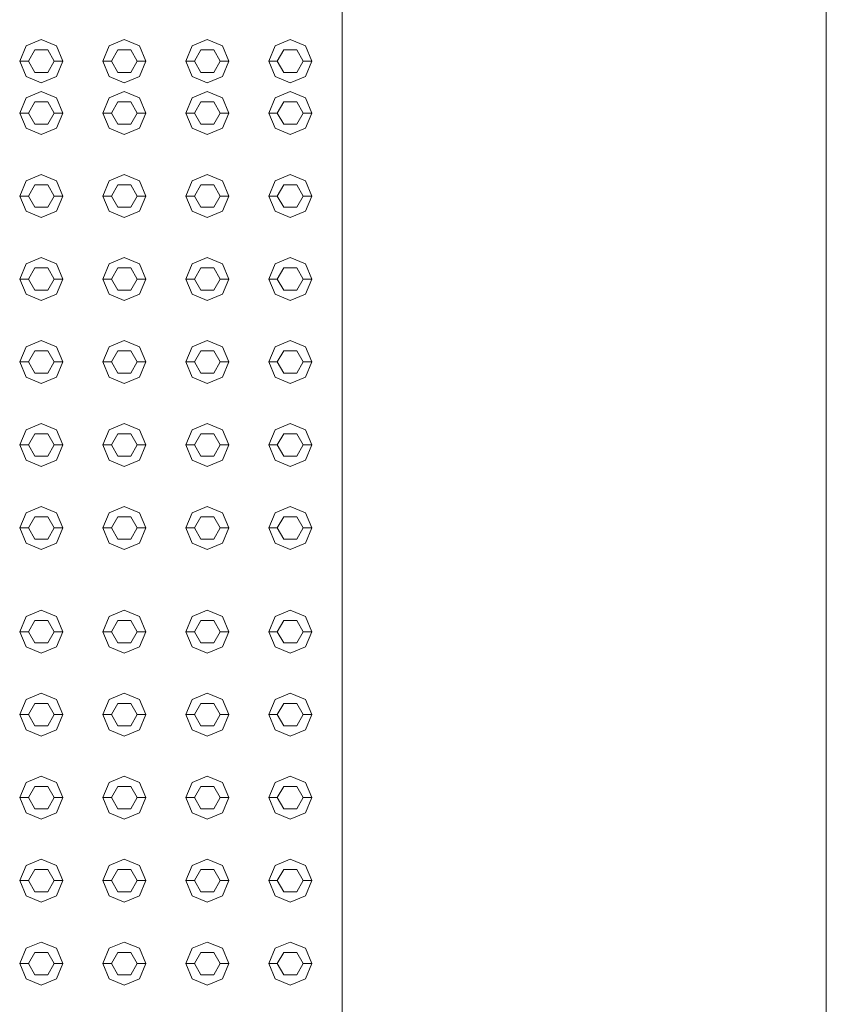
# Model space of a CAD drawing. Header units: millimetres. Extents: x -261 to 187, y -214 to 106.
# Tile 337 of 656: x -191.102 to -190.635, y -87.161 to -86.592. Entities that reach past the tile are written whole.
import ezdxf

# ---------------------------------------------------------------- set-up
doc = ezdxf.new("R2010")
doc.units = ezdxf.units.MM
doc.header["$LTSCALE"] = 0.005
doc.header["$MEASUREMENT"] = 0
doc.layers.add('IFC-Elemento construtivo genérico-Contorno', color=9, linetype='Continuous', lineweight=5)
doc.layers.add('IFC-Escada-Contorno', color=9, linetype='Continuous', lineweight=5)

msp = doc.modelspace()

# ---------------------------------------------------------------- linework, layer by layer
at = {"layer": 'IFC-Elemento construtivo genérico-Contorno', "lineweight": 5}
for p, q in [((-191.09799, -86.60677), (-191.08915, -86.6031)), ((-191.08915, -86.6031), (-191.08031, -86.60677)), ((-191.04999, -86.60677), (-191.04115, -86.6031)), ((-191.04115, -86.6031), (-191.03231, -86.60677)), ((-191.00199, -86.60677), (-190.99315, -86.6031)), ((-190.99315, -86.6031), (-190.98431, -86.60677)), ((-190.95399, -86.60677), (-190.94515, -86.6031)), ((-190.94515, -86.6031), (-190.93631, -86.60677)), ((-191.10165, -86.6156), (-191.09799, -86.60677)), ((-191.09665, -86.6156), (-191.0929, -86.60911)), ((-191.0929, -86.60911), (-191.0854, -86.60911)), ((-191.0854, -86.60911), (-191.08165, -86.6156)), ((-191.08031, -86.60677), (-191.07665, -86.6156)), ((-191.05365, -86.6156), (-191.04999, -86.60677)), ((-191.04865, -86.6156), (-191.0449, -86.60911)), ((-191.0449, -86.60911), (-191.0374, -86.60911)), ((-191.0374, -86.60911), (-191.03365, -86.6156)), ((-191.03231, -86.60677), (-191.02865, -86.6156)), ((-191.00565, -86.6156), (-191.00199, -86.60677)), ((-191.00065, -86.6156), (-190.9969, -86.60911)), ((-190.9969, -86.60911), (-190.9894, -86.60911)), ((-190.9894, -86.60911), (-190.98565, -86.6156)), ((-190.98431, -86.60677), (-190.98065, -86.6156)), ((-190.95765, -86.6156), (-190.95399, -86.60677)), ((-190.95265, -86.6156), (-190.9489, -86.60911)), ((-190.9489, -86.60911), (-190.9414, -86.60911)), ((-190.9414, -86.60911), (-190.93765, -86.6156)), ((-190.93631, -86.60677), (-190.93265, -86.6156)), ((-191.10165, -86.6156), (-191.09665, -86.6156)), ((-191.10165, -86.6156), (-191.09799, -86.62444)), ((-191.09665, -86.6156), (-191.0929, -86.6221)), ((-191.0854, -86.6221), (-191.08165, -86.6156)), ((-191.08165, -86.6156), (-191.07665, -86.6156)), ((-191.08031, -86.62444), (-191.07665, -86.6156)), ((-191.05365, -86.6156), (-191.04865, -86.6156)), ((-191.05365, -86.6156), (-191.04999, -86.62444)), ((-191.04865, -86.6156), (-191.0449, -86.6221)), ((-191.0374, -86.6221), (-191.03365, -86.6156)), ((-191.03365, -86.6156), (-191.02865, -86.6156)), ((-191.03231, -86.62444), (-191.02865, -86.6156)), ((-191.00565, -86.6156), (-191.00065, -86.6156)), ((-191.00565, -86.6156), (-191.00199, -86.62444)), ((-191.00065, -86.6156), (-190.9969, -86.6221)), ((-190.9894, -86.6221), (-190.98565, -86.6156)), ((-190.98565, -86.6156), (-190.98065, -86.6156)), ((-190.98431, -86.62444), (-190.98065, -86.6156)), ((-190.95765, -86.6156), (-190.95265, -86.6156)), ((-190.95765, -86.6156), (-190.95399, -86.62444)), ((-190.95265, -86.6156), (-190.9489, -86.6221)), ((-190.9414, -86.6221), (-190.93765, -86.6156)), ((-190.93765, -86.6156), (-190.93265, -86.6156)), ((-190.93631, -86.62444), (-190.93265, -86.6156)), ((-191.09799, -86.62444), (-191.08915, -86.6281)), ((-191.0929, -86.6221), (-191.0854, -86.6221)), ((-191.08915, -86.6281), (-191.08031, -86.62444)), ((-191.04999, -86.62444), (-191.04115, -86.6281)), ((-191.0449, -86.6221), (-191.0374, -86.6221)), ((-191.04115, -86.6281), (-191.03231, -86.62444)), ((-191.00199, -86.62444), (-190.99315, -86.6281)), ((-190.9969, -86.6221), (-190.9894, -86.6221)), ((-190.99315, -86.6281), (-190.98431, -86.62444)), ((-190.95399, -86.62444), (-190.94515, -86.6281)), ((-190.9489, -86.6221), (-190.9414, -86.6221)), ((-190.94515, -86.6281), (-190.93631, -86.62444)), ((-191.10165, -86.6456), (-191.09799, -86.63677)), ((-191.09799, -86.63677), (-191.08915, -86.6331)), ((-191.08915, -86.6331), (-191.08031, -86.63677)), ((-191.08031, -86.63677), (-191.07665, -86.6456)), ((-191.05365, -86.6456), (-191.04999, -86.63677)), ((-191.04999, -86.63677), (-191.04115, -86.6331)), ((-191.04115, -86.6331), (-191.03231, -86.63677)), ((-191.03231, -86.63677), (-191.02865, -86.6456)), ((-191.00565, -86.6456), (-191.00199, -86.63677)), ((-191.00199, -86.63677), (-190.99315, -86.6331)), ((-190.99315, -86.6331), (-190.98431, -86.63677)), ((-190.98431, -86.63677), (-190.98065, -86.6456)), ((-190.95765, -86.6456), (-190.95399, -86.63677)), ((-190.95399, -86.63677), (-190.94515, -86.6331)), ((-190.94515, -86.6331), (-190.93631, -86.63677)), ((-190.93631, -86.63677), (-190.93265, -86.6456)), ((-191.09665, -86.6456), (-191.0929, -86.63911)), ((-191.0929, -86.63911), (-191.0854, -86.63911)), ((-191.0854, -86.63911), (-191.08165, -86.6456)), ((-191.04865, -86.6456), (-191.0449, -86.63911)), ((-191.0449, -86.63911), (-191.0374, -86.63911)), ((-191.0374, -86.63911), (-191.03365, -86.6456)), ((-191.00065, -86.6456), (-190.9969, -86.63911)), ((-190.9969, -86.63911), (-190.9894, -86.63911)), ((-190.9894, -86.63911), (-190.98565, -86.6456)), ((-190.95265, -86.6456), (-190.9489, -86.63911)), ((-190.9489, -86.63911), (-190.9414, -86.63911)), ((-190.9414, -86.63911), (-190.93765, -86.6456)), ((-191.10165, -86.6456), (-191.09665, -86.6456)), ((-191.10165, -86.6456), (-191.09799, -86.65444)), ((-191.09665, -86.6456), (-191.0929, -86.6521)), ((-191.0854, -86.6521), (-191.08165, -86.6456)), ((-191.08165, -86.6456), (-191.07665, -86.6456)), ((-191.08031, -86.65444), (-191.07665, -86.6456)), ((-191.05365, -86.6456), (-191.04865, -86.6456)), ((-191.05365, -86.6456), (-191.04999, -86.65444)), ((-191.04865, -86.6456), (-191.0449, -86.6521)), ((-191.0374, -86.6521), (-191.03365, -86.6456)), ((-191.03365, -86.6456), (-191.02865, -86.6456)), ((-191.03231, -86.65444), (-191.02865, -86.6456)), ((-191.00565, -86.6456), (-191.00065, -86.6456)), ((-191.00565, -86.6456), (-191.00199, -86.65444)), ((-191.00065, -86.6456), (-190.9969, -86.6521)), ((-190.9894, -86.6521), (-190.98565, -86.6456)), ((-190.98565, -86.6456), (-190.98065, -86.6456)), ((-190.98431, -86.65444), (-190.98065, -86.6456)), ((-190.95765, -86.6456), (-190.95265, -86.6456)), ((-190.95765, -86.6456), (-190.95399, -86.65444)), ((-190.95265, -86.6456), (-190.9489, -86.6521)), ((-190.9414, -86.6521), (-190.93765, -86.6456)), ((-190.93765, -86.6456), (-190.93265, -86.6456)), ((-190.93631, -86.65444), (-190.93265, -86.6456)), ((-191.09799, -86.65444), (-191.08915, -86.6581)), ((-191.0929, -86.6521), (-191.0854, -86.6521)), ((-191.08915, -86.6581), (-191.08031, -86.65444)), ((-191.04999, -86.65444), (-191.04115, -86.6581)), ((-191.0449, -86.6521), (-191.0374, -86.6521)), ((-191.04115, -86.6581), (-191.03231, -86.65444)), ((-191.00199, -86.65444), (-190.99315, -86.6581)), ((-190.9969, -86.6521), (-190.9894, -86.6521)), ((-190.99315, -86.6581), (-190.98431, -86.65444)), ((-190.95399, -86.65444), (-190.94515, -86.6581)), ((-190.9489, -86.6521), (-190.9414, -86.6521)), ((-190.94515, -86.6581), (-190.93631, -86.65444)), ((-191.09799, -86.68476), (-191.08915, -86.6811)), ((-191.08915, -86.6811), (-191.08031, -86.68476)), ((-191.04999, -86.68476), (-191.04115, -86.6811)), ((-191.04115, -86.6811), (-191.03231, -86.68476)), ((-191.00199, -86.68476), (-190.99315, -86.6811)), ((-190.99315, -86.6811), (-190.98431, -86.68476)), ((-190.95399, -86.68476), (-190.94515, -86.6811)), ((-190.94515, -86.6811), (-190.93631, -86.68476)), ((-191.10165, -86.6936), (-191.09799, -86.68476)), ((-191.09665, -86.6936), (-191.0929, -86.68711)), ((-191.0929, -86.68711), (-191.0854, -86.68711)), ((-191.0854, -86.68711), (-191.08165, -86.6936)), ((-191.08031, -86.68476), (-191.07665, -86.6936)), ((-191.05365, -86.6936), (-191.04999, -86.68476)), ((-191.04865, -86.6936), (-191.0449, -86.68711)), ((-191.0449, -86.68711), (-191.0374, -86.68711)), ((-191.0374, -86.68711), (-191.03365, -86.6936)), ((-191.03231, -86.68476), (-191.02865, -86.6936)), ((-191.00565, -86.6936), (-191.00199, -86.68476)), ((-191.00065, -86.6936), (-190.9969, -86.68711)), ((-190.9969, -86.68711), (-190.9894, -86.68711)), ((-190.9894, -86.68711), (-190.98565, -86.6936)), ((-190.98431, -86.68476), (-190.98065, -86.6936)), ((-190.95765, -86.6936), (-190.95399, -86.68476)), ((-190.95265, -86.6936), (-190.9489, -86.68711)), ((-190.9489, -86.68711), (-190.9414, -86.68711)), ((-190.9414, -86.68711), (-190.93765, -86.6936)), ((-190.93631, -86.68476), (-190.93265, -86.6936)), ((-191.10165, -86.6936), (-191.09665, -86.6936)), ((-191.10165, -86.6936), (-191.09799, -86.70245)), ((-191.09665, -86.6936), (-191.0929, -86.7001)), ((-191.0854, -86.7001), (-191.08165, -86.6936)), ((-191.08165, -86.6936), (-191.07665, -86.6936)), ((-191.08031, -86.70245), (-191.07665, -86.6936)), ((-191.05365, -86.6936), (-191.04865, -86.6936)), ((-191.05365, -86.6936), (-191.04999, -86.70245)), ((-191.04865, -86.6936), (-191.0449, -86.7001)), ((-191.0374, -86.7001), (-191.03365, -86.6936)), ((-191.03365, -86.6936), (-191.02865, -86.6936)), ((-191.03231, -86.70245), (-191.02865, -86.6936)), ((-191.00565, -86.6936), (-191.00065, -86.6936)), ((-191.00565, -86.6936), (-191.00199, -86.70245)), ((-191.00065, -86.6936), (-190.9969, -86.7001)), ((-190.9894, -86.7001), (-190.98565, -86.6936)), ((-190.98565, -86.6936), (-190.98065, -86.6936)), ((-190.98431, -86.70245), (-190.98065, -86.6936)), ((-190.95765, -86.6936), (-190.95265, -86.6936)), ((-190.95765, -86.6936), (-190.95399, -86.70245)), ((-190.95265, -86.6936), (-190.9489, -86.7001)), ((-190.9414, -86.7001), (-190.93765, -86.6936)), ((-190.93765, -86.6936), (-190.93265, -86.6936)), ((-190.93631, -86.70245), (-190.93265, -86.6936)), ((-191.0929, -86.7001), (-191.0854, -86.7001)), ((-191.0449, -86.7001), (-191.0374, -86.7001)), ((-190.9969, -86.7001), (-190.9894, -86.7001)), ((-190.9489, -86.7001), (-190.9414, -86.7001)), ((-191.09799, -86.70245), (-191.08915, -86.7061)), ((-191.08915, -86.7061), (-191.08031, -86.70245)), ((-191.04999, -86.70245), (-191.04115, -86.7061)), ((-191.04115, -86.7061), (-191.03231, -86.70245)), ((-191.00199, -86.70245), (-190.99315, -86.7061)), ((-190.99315, -86.7061), (-190.98431, -86.70245)), ((-190.95399, -86.70245), (-190.94515, -86.7061)), ((-190.94515, -86.7061), (-190.93631, -86.70245)), ((-191.10165, -86.74161), (-191.09799, -86.73277)), ((-191.09799, -86.73277), (-191.08915, -86.72911)), ((-191.08915, -86.72911), (-191.08031, -86.73277)), ((-191.08031, -86.73277), (-191.07665, -86.74161)), ((-191.05365, -86.74161), (-191.04999, -86.73277)), ((-191.04999, -86.73277), (-191.04115, -86.72911)), ((-191.04115, -86.72911), (-191.03231, -86.73277)), ((-191.03231, -86.73277), (-191.02865, -86.74161)), ((-191.00565, -86.74161), (-191.00199, -86.73277)), ((-191.00199, -86.73277), (-190.99315, -86.72911)), ((-190.99315, -86.72911), (-190.98431, -86.73277)), ((-190.98431, -86.73277), (-190.98065, -86.74161)), ((-190.95765, -86.74161), (-190.95399, -86.73277)), ((-190.95399, -86.73277), (-190.94515, -86.72911)), ((-190.94515, -86.72911), (-190.93631, -86.73277)), ((-190.93631, -86.73277), (-190.93265, -86.74161)), ((-191.09665, -86.74161), (-191.0929, -86.73511)), ((-191.0929, -86.73511), (-191.0854, -86.73511)), ((-191.0854, -86.73511), (-191.08165, -86.74161)), ((-191.04865, -86.74161), (-191.0449, -86.73511)), ((-191.0449, -86.73511), (-191.0374, -86.73511)), ((-191.0374, -86.73511), (-191.03365, -86.74161)), ((-191.00065, -86.74161), (-190.9969, -86.73511)), ((-190.9969, -86.73511), (-190.9894, -86.73511)), ((-190.9894, -86.73511), (-190.98565, -86.74161)), ((-190.95265, -86.74161), (-190.9489, -86.73511)), ((-190.9489, -86.73511), (-190.9414, -86.73511)), ((-190.9414, -86.73511), (-190.93765, -86.74161)), ((-191.10165, -86.74161), (-191.09665, -86.74161)), ((-191.10165, -86.74161), (-191.09799, -86.75044)), ((-191.09665, -86.74161), (-191.0929, -86.7481)), ((-191.0854, -86.7481), (-191.08165, -86.74161)), ((-191.08165, -86.74161), (-191.07665, -86.74161)), ((-191.08031, -86.75044), (-191.07665, -86.74161)), ((-191.05365, -86.74161), (-191.04865, -86.74161)), ((-191.05365, -86.74161), (-191.04999, -86.75044)), ((-191.04865, -86.74161), (-191.0449, -86.7481)), ((-191.0374, -86.7481), (-191.03365, -86.74161)), ((-191.03365, -86.74161), (-191.02865, -86.74161)), ((-191.03231, -86.75044), (-191.02865, -86.74161)), ((-191.00565, -86.74161), (-191.00065, -86.74161)), ((-191.00565, -86.74161), (-191.00199, -86.75044)), ((-191.00065, -86.74161), (-190.9969, -86.7481)), ((-190.9894, -86.7481), (-190.98565, -86.74161)), ((-190.98565, -86.74161), (-190.98065, -86.74161)), ((-190.98431, -86.75044), (-190.98065, -86.74161)), ((-190.95765, -86.74161), (-190.95265, -86.74161)), ((-190.95765, -86.74161), (-190.95399, -86.75044)), ((-190.95265, -86.74161), (-190.9489, -86.7481)), ((-190.9414, -86.7481), (-190.93765, -86.74161)), ((-190.93765, -86.74161), (-190.93265, -86.74161)), ((-190.93631, -86.75044), (-190.93265, -86.74161)), ((-191.09799, -86.75044), (-191.08915, -86.75411)), ((-191.0929, -86.7481), (-191.0854, -86.7481)), ((-191.08915, -86.75411), (-191.08031, -86.75044)), ((-191.04999, -86.75044), (-191.04115, -86.75411)), ((-191.0449, -86.7481), (-191.0374, -86.7481)), ((-191.04115, -86.75411), (-191.03231, -86.75044)), ((-191.00199, -86.75044), (-190.99315, -86.75411)), ((-190.9969, -86.7481), (-190.9894, -86.7481)), ((-190.99315, -86.75411), (-190.98431, -86.75044)), ((-190.95399, -86.75044), (-190.94515, -86.75411)), ((-190.9489, -86.7481), (-190.9414, -86.7481)), ((-190.94515, -86.75411), (-190.93631, -86.75044)), ((-191.09799, -86.78077), (-191.08915, -86.7771)), ((-191.08915, -86.7771), (-191.08031, -86.78077)), ((-191.04999, -86.78077), (-191.04115, -86.7771)), ((-191.04115, -86.7771), (-191.03231, -86.78077)), ((-191.00199, -86.78077), (-190.99315, -86.7771)), ((-190.99315, -86.7771), (-190.98431, -86.78077)), ((-190.95399, -86.78077), (-190.94515, -86.7771)), ((-190.94515, -86.7771), (-190.93631, -86.78077)), ((-191.10165, -86.7896), (-191.09799, -86.78077)), ((-191.09665, -86.7896), (-191.0929, -86.78311)), ((-191.0929, -86.78311), (-191.0854, -86.78311)), ((-191.0854, -86.78311), (-191.08165, -86.7896)), ((-191.08031, -86.78077), (-191.07665, -86.7896)), ((-191.05365, -86.7896), (-191.04999, -86.78077)), ((-191.04865, -86.7896), (-191.0449, -86.78311)), ((-191.0449, -86.78311), (-191.0374, -86.78311)), ((-191.0374, -86.78311), (-191.03365, -86.7896)), ((-191.03231, -86.78077), (-191.02865, -86.7896)), ((-191.00565, -86.7896), (-191.00199, -86.78077)), ((-191.00065, -86.7896), (-190.9969, -86.78311)), ((-190.9969, -86.78311), (-190.9894, -86.78311)), ((-190.9894, -86.78311), (-190.98565, -86.7896)), ((-190.98431, -86.78077), (-190.98065, -86.7896)), ((-190.95765, -86.7896), (-190.95399, -86.78077)), ((-190.95265, -86.7896), (-190.9489, -86.78311)), ((-190.9489, -86.78311), (-190.9414, -86.78311)), ((-190.9414, -86.78311), (-190.93765, -86.7896)), ((-190.93631, -86.78077), (-190.93265, -86.7896)), ((-191.10165, -86.7896), (-191.09665, -86.7896)), ((-191.10165, -86.7896), (-191.09799, -86.79844)), ((-191.09665, -86.7896), (-191.0929, -86.7961)), ((-191.0854, -86.7961), (-191.08165, -86.7896)), ((-191.08165, -86.7896), (-191.07665, -86.7896)), ((-191.08031, -86.79844), (-191.07665, -86.7896)), ((-191.05365, -86.7896), (-191.04865, -86.7896)), ((-191.05365, -86.7896), (-191.04999, -86.79844)), ((-191.04865, -86.7896), (-191.0449, -86.7961)), ((-191.0374, -86.7961), (-191.03365, -86.7896)), ((-191.03365, -86.7896), (-191.02865, -86.7896)), ((-191.03231, -86.79844), (-191.02865, -86.7896)), ((-191.00565, -86.7896), (-191.00065, -86.7896)), ((-191.00565, -86.7896), (-191.00199, -86.79844)), ((-191.00065, -86.7896), (-190.9969, -86.7961)), ((-190.9894, -86.7961), (-190.98565, -86.7896)), ((-190.98565, -86.7896), (-190.98065, -86.7896)), ((-190.98431, -86.79844), (-190.98065, -86.7896)), ((-190.95765, -86.7896), (-190.95265, -86.7896)), ((-190.95765, -86.7896), (-190.95399, -86.79844)), ((-190.95265, -86.7896), (-190.9489, -86.7961)), ((-190.9414, -86.7961), (-190.93765, -86.7896)), ((-190.93765, -86.7896), (-190.93265, -86.7896)), ((-190.93631, -86.79844), (-190.93265, -86.7896)), ((-191.0929, -86.7961), (-191.0854, -86.7961)), ((-191.0449, -86.7961), (-191.0374, -86.7961)), ((-190.9969, -86.7961), (-190.9894, -86.7961)), ((-190.9489, -86.7961), (-190.9414, -86.7961)), ((-191.09799, -86.79844), (-191.08915, -86.8021)), ((-191.08915, -86.8021), (-191.08031, -86.79844)), ((-191.04999, -86.79844), (-191.04115, -86.8021)), ((-191.04115, -86.8021), (-191.03231, -86.79844)), ((-191.00199, -86.79844), (-190.99315, -86.8021)), ((-190.99315, -86.8021), (-190.98431, -86.79844)), ((-190.95399, -86.79844), (-190.94515, -86.8021)), ((-190.94515, -86.8021), (-190.93631, -86.79844)), ((-191.09799, -86.82876), (-191.08915, -86.82511)), ((-191.08915, -86.82511), (-191.08031, -86.82876)), ((-191.04999, -86.82876), (-191.04115, -86.82511)), ((-191.04115, -86.82511), (-191.03231, -86.82876)), ((-191.00199, -86.82876), (-190.99315, -86.82511)), ((-190.99315, -86.82511), (-190.98431, -86.82876)), ((-190.95399, -86.82876), (-190.94515, -86.82511)), ((-190.94515, -86.82511), (-190.93631, -86.82876)), ((-191.10165, -86.83761), (-191.09799, -86.82876)), ((-191.09665, -86.83761), (-191.0929, -86.83111)), ((-191.0929, -86.83111), (-191.0854, -86.83111)), ((-191.0854, -86.83111), (-191.08165, -86.83761)), ((-191.08031, -86.82876), (-191.07665, -86.83761)), ((-191.05365, -86.83761), (-191.04999, -86.82876)), ((-191.04865, -86.83761), (-191.0449, -86.83111)), ((-191.0449, -86.83111), (-191.0374, -86.83111)), ((-191.0374, -86.83111), (-191.03365, -86.83761)), ((-191.03231, -86.82876), (-191.02865, -86.83761)), ((-191.00565, -86.83761), (-191.00199, -86.82876)), ((-191.00065, -86.83761), (-190.9969, -86.83111)), ((-190.9969, -86.83111), (-190.9894, -86.83111)), ((-190.9894, -86.83111), (-190.98565, -86.83761)), ((-190.98431, -86.82876), (-190.98065, -86.83761)), ((-190.95765, -86.83761), (-190.95399, -86.82876)), ((-190.95265, -86.83761), (-190.9489, -86.83111)), ((-190.9489, -86.83111), (-190.9414, -86.83111)), ((-190.9414, -86.83111), (-190.93765, -86.83761)), ((-190.93631, -86.82876), (-190.93265, -86.83761)), ((-191.10165, -86.83761), (-191.09665, -86.83761)), ((-191.10165, -86.83761), (-191.09799, -86.84644)), ((-191.09665, -86.83761), (-191.0929, -86.8441)), ((-191.0854, -86.8441), (-191.08165, -86.83761)), ((-191.08165, -86.83761), (-191.07665, -86.83761)), ((-191.08031, -86.84644), (-191.07665, -86.83761)), ((-191.05365, -86.83761), (-191.04865, -86.83761)), ((-191.05365, -86.83761), (-191.04999, -86.84644)), ((-191.04865, -86.83761), (-191.0449, -86.8441)), ((-191.0374, -86.8441), (-191.03365, -86.83761)), ((-191.03365, -86.83761), (-191.02865, -86.83761)), ((-191.03231, -86.84644), (-191.02865, -86.83761)), ((-191.00565, -86.83761), (-191.00065, -86.83761)), ((-191.00565, -86.83761), (-191.00199, -86.84644)), ((-191.00065, -86.83761), (-190.9969, -86.8441)), ((-190.9894, -86.8441), (-190.98565, -86.83761)), ((-190.98565, -86.83761), (-190.98065, -86.83761)), ((-190.98431, -86.84644), (-190.98065, -86.83761)), ((-190.95765, -86.83761), (-190.95265, -86.83761)), ((-190.95765, -86.83761), (-190.95399, -86.84644)), ((-190.95265, -86.83761), (-190.9489, -86.8441)), ((-190.9414, -86.8441), (-190.93765, -86.83761)), ((-190.93765, -86.83761), (-190.93265, -86.83761)), ((-190.93631, -86.84644), (-190.93265, -86.83761)), ((-191.09799, -86.84644), (-191.08915, -86.85011)), ((-191.0929, -86.8441), (-191.0854, -86.8441)), ((-191.08915, -86.85011), (-191.08031, -86.84644)), ((-191.04999, -86.84644), (-191.04115, -86.85011)), ((-191.0449, -86.8441), (-191.0374, -86.8441)), ((-191.04115, -86.85011), (-191.03231, -86.84644)), ((-191.00199, -86.84644), (-190.99315, -86.85011)), ((-190.9969, -86.8441), (-190.9894, -86.8441)), ((-190.99315, -86.85011), (-190.98431, -86.84644)), ((-190.95399, -86.84644), (-190.94515, -86.85011)), ((-190.9489, -86.8441), (-190.9414, -86.8441)), ((-190.94515, -86.85011), (-190.93631, -86.84644)), ((-191.10165, -86.8856), (-191.09799, -86.87677)), ((-191.09799, -86.87677), (-191.08915, -86.8731)), ((-191.08915, -86.8731), (-191.08031, -86.87677)), ((-191.08031, -86.87677), (-191.07665, -86.8856)), ((-191.05365, -86.8856), (-191.04999, -86.87677)), ((-191.04999, -86.87677), (-191.04115, -86.8731)), ((-191.04115, -86.8731), (-191.03231, -86.87677)), ((-191.03231, -86.87677), (-191.02865, -86.8856)), ((-191.00565, -86.8856), (-191.00199, -86.87677)), ((-191.00199, -86.87677), (-190.99315, -86.8731)), ((-190.99315, -86.8731), (-190.98431, -86.87677)), ((-190.98431, -86.87677), (-190.98065, -86.8856)), ((-190.95765, -86.8856), (-190.95399, -86.87677)), ((-190.95399, -86.87677), (-190.94515, -86.8731)), ((-190.94515, -86.8731), (-190.93631, -86.87677)), ((-190.93631, -86.87677), (-190.93265, -86.8856)), ((-191.09665, -86.8856), (-191.0929, -86.87911)), ((-191.0929, -86.87911), (-191.0854, -86.87911)), ((-191.0854, -86.87911), (-191.08165, -86.8856)), ((-191.04865, -86.8856), (-191.0449, -86.87911)), ((-191.0449, -86.87911), (-191.0374, -86.87911)), ((-191.0374, -86.87911), (-191.03365, -86.8856)), ((-191.00065, -86.8856), (-190.9969, -86.87911)), ((-190.9969, -86.87911), (-190.9894, -86.87911)), ((-190.9894, -86.87911), (-190.98565, -86.8856)), ((-190.95265, -86.8856), (-190.9489, -86.87911)), ((-190.9489, -86.87911), (-190.9414, -86.87911)), ((-190.9414, -86.87911), (-190.93765, -86.8856)), ((-191.10165, -86.8856), (-191.09665, -86.8856)), ((-191.10165, -86.8856), (-191.09799, -86.89444)), ((-191.09665, -86.8856), (-191.0929, -86.8921)), ((-191.0854, -86.8921), (-191.08165, -86.8856)), ((-191.08165, -86.8856), (-191.07665, -86.8856)), ((-191.08031, -86.89444), (-191.07665, -86.8856)), ((-191.05365, -86.8856), (-191.04865, -86.8856)), ((-191.05365, -86.8856), (-191.04999, -86.89444)), ((-191.04865, -86.8856), (-191.0449, -86.8921)), ((-191.0374, -86.8921), (-191.03365, -86.8856)), ((-191.03365, -86.8856), (-191.02865, -86.8856)), ((-191.03231, -86.89444), (-191.02865, -86.8856)), ((-191.00565, -86.8856), (-191.00065, -86.8856)), ((-191.00565, -86.8856), (-191.00199, -86.89444)), ((-191.00065, -86.8856), (-190.9969, -86.8921)), ((-190.9894, -86.8921), (-190.98565, -86.8856)), ((-190.98565, -86.8856), (-190.98065, -86.8856)), ((-190.98431, -86.89444), (-190.98065, -86.8856)), ((-190.95765, -86.8856), (-190.95265, -86.8856)), ((-190.95765, -86.8856), (-190.95399, -86.89444)), ((-190.95265, -86.8856), (-190.9489, -86.8921)), ((-190.9414, -86.8921), (-190.93765, -86.8856)), ((-190.93765, -86.8856), (-190.93265, -86.8856)), ((-190.93631, -86.89444), (-190.93265, -86.8856)), ((-191.0929, -86.8921), (-191.0854, -86.8921)), ((-191.0449, -86.8921), (-191.0374, -86.8921)), ((-190.9969, -86.8921), (-190.9894, -86.8921)), ((-190.9489, -86.8921), (-190.9414, -86.8921)), ((-191.09799, -86.89444), (-191.08915, -86.8981)), ((-191.08915, -86.8981), (-191.08031, -86.89444)), ((-191.04999, -86.89444), (-191.04115, -86.8981)), ((-191.04115, -86.8981), (-191.03231, -86.89444)), ((-191.00199, -86.89444), (-190.99315, -86.8981)), ((-190.99315, -86.8981), (-190.98431, -86.89444)), ((-190.95399, -86.89444), (-190.94515, -86.8981)), ((-190.94515, -86.8981), (-190.93631, -86.89444)), ((-191.09799, -86.93677), (-191.08915, -86.9331)), ((-191.08915, -86.9331), (-191.08031, -86.93677)), ((-191.04999, -86.93677), (-191.04115, -86.9331)), ((-191.04115, -86.9331), (-191.03231, -86.93677)), ((-191.00199, -86.93677), (-190.99315, -86.9331)), ((-190.99315, -86.9331), (-190.98431, -86.93677)), ((-190.95399, -86.93677), (-190.94515, -86.9331)), ((-190.94515, -86.9331), (-190.93631, -86.93677)), ((-191.10165, -86.9456), (-191.09799, -86.93677)), ((-191.09665, -86.9456), (-191.0929, -86.93911)), ((-191.0929, -86.93911), (-191.0854, -86.93911)), ((-191.0854, -86.93911), (-191.08165, -86.9456)), ((-191.08031, -86.93677), (-191.07665, -86.9456)), ((-191.05365, -86.9456), (-191.04999, -86.93677)), ((-191.04865, -86.9456), (-191.0449, -86.93911)), ((-191.0449, -86.93911), (-191.0374, -86.93911)), ((-191.0374, -86.93911), (-191.03365, -86.9456)), ((-191.03231, -86.93677), (-191.02865, -86.9456)), ((-191.00565, -86.9456), (-191.00199, -86.93677)), ((-191.00065, -86.9456), (-190.9969, -86.93911)), ((-190.9969, -86.93911), (-190.9894, -86.93911)), ((-190.9894, -86.93911), (-190.98565, -86.9456)), ((-190.98431, -86.93677), (-190.98065, -86.9456)), ((-190.95765, -86.9456), (-190.95399, -86.93677)), ((-190.95265, -86.9456), (-190.9489, -86.93911)), ((-190.9489, -86.93911), (-190.9414, -86.93911)), ((-190.9414, -86.93911), (-190.93765, -86.9456)), ((-190.93631, -86.93677), (-190.93265, -86.9456)), ((-191.10165, -86.9456), (-191.09665, -86.9456)), ((-191.10165, -86.9456), (-191.09799, -86.95444)), ((-191.09665, -86.9456), (-191.0929, -86.9521)), ((-191.0854, -86.9521), (-191.08165, -86.9456)), ((-191.08165, -86.9456), (-191.07665, -86.9456)), ((-191.08031, -86.95444), (-191.07665, -86.9456)), ((-191.05365, -86.9456), (-191.04865, -86.9456)), ((-191.05365, -86.9456), (-191.04999, -86.95444)), ((-191.04865, -86.9456), (-191.0449, -86.9521)), ((-191.0374, -86.9521), (-191.03365, -86.9456)), ((-191.03365, -86.9456), (-191.02865, -86.9456)), ((-191.03231, -86.95444), (-191.02865, -86.9456)), ((-191.00565, -86.9456), (-191.00065, -86.9456)), ((-191.00565, -86.9456), (-191.00199, -86.95444)), ((-191.00065, -86.9456), (-190.9969, -86.9521)), ((-190.9894, -86.9521), (-190.98565, -86.9456)), ((-190.98565, -86.9456), (-190.98065, -86.9456)), ((-190.98431, -86.95444), (-190.98065, -86.9456)), ((-190.95765, -86.9456), (-190.95265, -86.9456)), ((-190.95765, -86.9456), (-190.95399, -86.95444)), ((-190.95265, -86.9456), (-190.9489, -86.9521)), ((-190.9414, -86.9521), (-190.93765, -86.9456)), ((-190.93765, -86.9456), (-190.93265, -86.9456)), ((-190.93631, -86.95444), (-190.93265, -86.9456)), ((-191.09799, -86.95444), (-191.08915, -86.9581)), ((-191.0929, -86.9521), (-191.0854, -86.9521)), ((-191.08915, -86.9581), (-191.08031, -86.95444)), ((-191.04999, -86.95444), (-191.04115, -86.9581)), ((-191.0449, -86.9521), (-191.0374, -86.9521)), ((-191.04115, -86.9581), (-191.03231, -86.95444)), ((-191.00199, -86.95444), (-190.99315, -86.9581)), ((-190.9969, -86.9521), (-190.9894, -86.9521)), ((-190.99315, -86.9581), (-190.98431, -86.95444)), ((-190.95399, -86.95444), (-190.94515, -86.9581)), ((-190.9489, -86.9521), (-190.9414, -86.9521)), ((-190.94515, -86.9581), (-190.93631, -86.95444)), ((-191.10165, -86.9936), (-191.09799, -86.98476)), ((-191.09799, -86.98476), (-191.08915, -86.9811)), ((-191.08915, -86.9811), (-191.08031, -86.98476)), ((-191.08031, -86.98476), (-191.07665, -86.9936)), ((-191.05365, -86.9936), (-191.04999, -86.98476)), ((-191.04999, -86.98476), (-191.04115, -86.9811)), ((-191.04115, -86.9811), (-191.03231, -86.98476)), ((-191.03231, -86.98476), (-191.02865, -86.9936)), ((-191.00565, -86.9936), (-191.00199, -86.98476)), ((-191.00199, -86.98476), (-190.99315, -86.9811)), ((-190.99315, -86.9811), (-190.98431, -86.98476)), ((-190.98431, -86.98476), (-190.98065, -86.9936)), ((-190.95765, -86.9936), (-190.95399, -86.98476)), ((-190.95399, -86.98476), (-190.94515, -86.9811)), ((-190.94515, -86.9811), (-190.93631, -86.98476)), ((-190.93631, -86.98476), (-190.93265, -86.9936)), ((-191.09665, -86.9936), (-191.0929, -86.98711)), ((-191.0929, -86.98711), (-191.0854, -86.98711)), ((-191.0854, -86.98711), (-191.08165, -86.9936)), ((-191.04865, -86.9936), (-191.0449, -86.98711)), ((-191.0449, -86.98711), (-191.0374, -86.98711)), ((-191.0374, -86.98711), (-191.03365, -86.9936)), ((-191.00065, -86.9936), (-190.9969, -86.98711)), ((-190.9969, -86.98711), (-190.9894, -86.98711)), ((-190.9894, -86.98711), (-190.98565, -86.9936)), ((-190.95265, -86.9936), (-190.9489, -86.98711)), ((-190.9489, -86.98711), (-190.9414, -86.98711)), ((-190.9414, -86.98711), (-190.93765, -86.9936)), ((-191.10165, -86.9936), (-191.09665, -86.9936)), ((-191.10165, -86.9936), (-191.09799, -87.00245)), ((-191.09665, -86.9936), (-191.0929, -87.0001)), ((-191.0854, -87.0001), (-191.08165, -86.9936)), ((-191.08165, -86.9936), (-191.07665, -86.9936)), ((-191.08031, -87.00245), (-191.07665, -86.9936)), ((-191.05365, -86.9936), (-191.04865, -86.9936)), ((-191.05365, -86.9936), (-191.04999, -87.00245)), ((-191.04865, -86.9936), (-191.0449, -87.0001)), ((-191.0374, -87.0001), (-191.03365, -86.9936)), ((-191.03365, -86.9936), (-191.02865, -86.9936)), ((-191.03231, -87.00245), (-191.02865, -86.9936)), ((-191.00565, -86.9936), (-191.00065, -86.9936)), ((-191.00565, -86.9936), (-191.00199, -87.00245)), ((-191.00065, -86.9936), (-190.9969, -87.0001)), ((-190.9894, -87.0001), (-190.98565, -86.9936)), ((-190.98565, -86.9936), (-190.98065, -86.9936)), ((-190.98431, -87.00245), (-190.98065, -86.9936)), ((-190.95765, -86.9936), (-190.95265, -86.9936)), ((-190.95765, -86.9936), (-190.95399, -87.00245)), ((-190.95265, -86.9936), (-190.9489, -87.0001)), ((-190.9414, -87.0001), (-190.93765, -86.9936)), ((-190.93765, -86.9936), (-190.93265, -86.9936)), ((-190.93631, -87.00245), (-190.93265, -86.9936)), ((-191.0929, -87.0001), (-191.0854, -87.0001)), ((-191.0449, -87.0001), (-191.0374, -87.0001)), ((-190.9969, -87.0001), (-190.9894, -87.0001)), ((-190.9489, -87.0001), (-190.9414, -87.0001)), ((-191.09799, -87.00245), (-191.08915, -87.0061)), ((-191.08915, -87.0061), (-191.08031, -87.00245)), ((-191.04999, -87.00245), (-191.04115, -87.0061)), ((-191.04115, -87.0061), (-191.03231, -87.00245)), ((-191.00199, -87.00245), (-190.99315, -87.0061)), ((-190.99315, -87.0061), (-190.98431, -87.00245)), ((-190.95399, -87.00245), (-190.94515, -87.0061)), ((-190.94515, -87.0061), (-190.93631, -87.00245)), ((-191.09799, -87.03277), (-191.08915, -87.02911)), ((-191.08915, -87.02911), (-191.08031, -87.03277)), ((-191.04999, -87.03277), (-191.04115, -87.02911)), ((-191.04115, -87.02911), (-191.03231, -87.03277)), ((-191.00199, -87.03277), (-190.99315, -87.02911)), ((-190.99315, -87.02911), (-190.98431, -87.03277)), ((-190.95399, -87.03277), (-190.94515, -87.02911)), ((-190.94515, -87.02911), (-190.93631, -87.03277)), ((-191.10165, -87.04161), (-191.09799, -87.03277)), ((-191.09665, -87.04161), (-191.0929, -87.03511)), ((-191.0929, -87.03511), (-191.0854, -87.03511)), ((-191.0854, -87.03511), (-191.08165, -87.04161)), ((-191.08031, -87.03277), (-191.07665, -87.04161)), ((-191.05365, -87.04161), (-191.04999, -87.03277)), ((-191.04865, -87.04161), (-191.0449, -87.03511)), ((-191.0449, -87.03511), (-191.0374, -87.03511)), ((-191.0374, -87.03511), (-191.03365, -87.04161)), ((-191.03231, -87.03277), (-191.02865, -87.04161)), ((-191.00565, -87.04161), (-191.00199, -87.03277)), ((-191.00065, -87.04161), (-190.9969, -87.03511)), ((-190.9969, -87.03511), (-190.9894, -87.03511)), ((-190.9894, -87.03511), (-190.98565, -87.04161)), ((-190.98431, -87.03277), (-190.98065, -87.04161)), ((-190.95765, -87.04161), (-190.95399, -87.03277)), ((-190.95265, -87.04161), (-190.9489, -87.03511)), ((-190.9489, -87.03511), (-190.9414, -87.03511)), ((-190.9414, -87.03511), (-190.93765, -87.04161)), ((-190.93631, -87.03277), (-190.93265, -87.04161)), ((-191.10165, -87.04161), (-191.09665, -87.04161)), ((-191.10165, -87.04161), (-191.09799, -87.05044)), ((-191.09665, -87.04161), (-191.0929, -87.0481)), ((-191.0854, -87.0481), (-191.08165, -87.04161)), ((-191.08165, -87.04161), (-191.07665, -87.04161)), ((-191.08031, -87.05044), (-191.07665, -87.04161)), ((-191.05365, -87.04161), (-191.04865, -87.04161)), ((-191.05365, -87.04161), (-191.04999, -87.05044)), ((-191.04865, -87.04161), (-191.0449, -87.0481)), ((-191.0374, -87.0481), (-191.03365, -87.04161)), ((-191.03365, -87.04161), (-191.02865, -87.04161)), ((-191.03231, -87.05044), (-191.02865, -87.04161)), ((-191.00565, -87.04161), (-191.00065, -87.04161)), ((-191.00565, -87.04161), (-191.00199, -87.05044)), ((-191.00065, -87.04161), (-190.9969, -87.0481)), ((-190.9894, -87.0481), (-190.98565, -87.04161)), ((-190.98565, -87.04161), (-190.98065, -87.04161)), ((-190.98431, -87.05044), (-190.98065, -87.04161)), ((-190.95765, -87.04161), (-190.95265, -87.04161)), ((-190.95765, -87.04161), (-190.95399, -87.05044)), ((-190.95265, -87.04161), (-190.9489, -87.0481)), ((-190.9414, -87.0481), (-190.93765, -87.04161)), ((-190.93765, -87.04161), (-190.93265, -87.04161)), ((-190.93631, -87.05044), (-190.93265, -87.04161)), ((-191.09799, -87.05044), (-191.08915, -87.05411)), ((-191.0929, -87.0481), (-191.0854, -87.0481)), ((-191.08915, -87.05411), (-191.08031, -87.05044)), ((-191.04999, -87.05044), (-191.04115, -87.05411)), ((-191.0449, -87.0481), (-191.0374, -87.0481)), ((-191.04115, -87.05411), (-191.03231, -87.05044)), ((-191.00199, -87.05044), (-190.99315, -87.05411)), ((-190.9969, -87.0481), (-190.9894, -87.0481)), ((-190.99315, -87.05411), (-190.98431, -87.05044)), ((-190.95399, -87.05044), (-190.94515, -87.05411)), ((-190.9489, -87.0481), (-190.9414, -87.0481)), ((-190.94515, -87.05411), (-190.93631, -87.05044)), ((-191.10165, -87.0896), (-191.09799, -87.08077)), ((-191.09799, -87.08077), (-191.08915, -87.0771)), ((-191.08915, -87.0771), (-191.08031, -87.08077)), ((-191.08031, -87.08077), (-191.07665, -87.0896)), ((-191.05365, -87.0896), (-191.04999, -87.08077)), ((-191.04999, -87.08077), (-191.04115, -87.0771)), ((-191.04115, -87.0771), (-191.03231, -87.08077)), ((-191.03231, -87.08077), (-191.02865, -87.0896)), ((-191.00565, -87.0896), (-191.00199, -87.08077)), ((-191.00199, -87.08077), (-190.99315, -87.0771)), ((-190.99315, -87.0771), (-190.98431, -87.08077)), ((-190.98431, -87.08077), (-190.98065, -87.0896)), ((-190.95765, -87.0896), (-190.95399, -87.08077)), ((-190.95399, -87.08077), (-190.94515, -87.0771)), ((-190.94515, -87.0771), (-190.93631, -87.08077)), ((-190.93631, -87.08077), (-190.93265, -87.0896)), ((-191.09665, -87.0896), (-191.0929, -87.08311)), ((-191.0929, -87.08311), (-191.0854, -87.08311)), ((-191.0854, -87.08311), (-191.08165, -87.0896)), ((-191.04865, -87.0896), (-191.0449, -87.08311)), ((-191.0449, -87.08311), (-191.0374, -87.08311)), ((-191.0374, -87.08311), (-191.03365, -87.0896)), ((-191.00065, -87.0896), (-190.9969, -87.08311)), ((-190.9969, -87.08311), (-190.9894, -87.08311)), ((-190.9894, -87.08311), (-190.98565, -87.0896)), ((-190.95265, -87.0896), (-190.9489, -87.08311)), ((-190.9489, -87.08311), (-190.9414, -87.08311)), ((-190.9414, -87.08311), (-190.93765, -87.0896)), ((-191.10165, -87.0896), (-191.09665, -87.0896)), ((-191.10165, -87.0896), (-191.09799, -87.09844)), ((-191.09665, -87.0896), (-191.0929, -87.0961)), ((-191.0854, -87.0961), (-191.08165, -87.0896)), ((-191.08165, -87.0896), (-191.07665, -87.0896)), ((-191.08031, -87.09844), (-191.07665, -87.0896)), ((-191.05365, -87.0896), (-191.04865, -87.0896)), ((-191.05365, -87.0896), (-191.04999, -87.09844)), ((-191.04865, -87.0896), (-191.0449, -87.0961)), ((-191.0374, -87.0961), (-191.03365, -87.0896)), ((-191.03365, -87.0896), (-191.02865, -87.0896)), ((-191.03231, -87.09844), (-191.02865, -87.0896)), ((-191.00565, -87.0896), (-191.00065, -87.0896)), ((-191.00565, -87.0896), (-191.00199, -87.09844)), ((-191.00065, -87.0896), (-190.9969, -87.0961)), ((-190.9894, -87.0961), (-190.98565, -87.0896)), ((-190.98565, -87.0896), (-190.98065, -87.0896)), ((-190.98431, -87.09844), (-190.98065, -87.0896)), ((-190.95765, -87.0896), (-190.95265, -87.0896)), ((-190.95765, -87.0896), (-190.95399, -87.09844)), ((-190.95265, -87.0896), (-190.9489, -87.0961)), ((-190.9414, -87.0961), (-190.93765, -87.0896)), ((-190.93765, -87.0896), (-190.93265, -87.0896)), ((-190.93631, -87.09844), (-190.93265, -87.0896)), ((-191.09799, -87.09844), (-191.08915, -87.1021)), ((-191.0929, -87.0961), (-191.0854, -87.0961)), ((-191.08915, -87.1021), (-191.08031, -87.09844)), ((-191.04999, -87.09844), (-191.04115, -87.1021)), ((-191.0449, -87.0961), (-191.0374, -87.0961)), ((-191.04115, -87.1021), (-191.03231, -87.09844)), ((-191.00199, -87.09844), (-190.99315, -87.1021)), ((-190.9969, -87.0961), (-190.9894, -87.0961)), ((-190.99315, -87.1021), (-190.98431, -87.09844)), ((-190.95399, -87.09844), (-190.94515, -87.1021)), ((-190.9489, -87.0961), (-190.9414, -87.0961)), ((-190.94515, -87.1021), (-190.93631, -87.09844)), ((-191.09799, -87.12876), (-191.08915, -87.12511)), ((-191.08915, -87.12511), (-191.08031, -87.12876)), ((-191.04999, -87.12876), (-191.04115, -87.12511)), ((-191.04115, -87.12511), (-191.03231, -87.12876)), ((-191.00199, -87.12876), (-190.99315, -87.12511)), ((-190.99315, -87.12511), (-190.98431, -87.12876)), ((-190.95399, -87.12876), (-190.94515, -87.12511)), ((-190.94515, -87.12511), (-190.93631, -87.12876)), ((-191.10165, -87.13761), (-191.09799, -87.12876)), ((-191.09665, -87.13761), (-191.0929, -87.13111)), ((-191.0929, -87.13111), (-191.0854, -87.13111)), ((-191.0854, -87.13111), (-191.08165, -87.13761)), ((-191.08031, -87.12876), (-191.07665, -87.13761)), ((-191.05365, -87.13761), (-191.04999, -87.12876)), ((-191.04865, -87.13761), (-191.0449, -87.13111)), ((-191.0449, -87.13111), (-191.0374, -87.13111)), ((-191.0374, -87.13111), (-191.03365, -87.13761)), ((-191.03231, -87.12876), (-191.02865, -87.13761)), ((-191.00565, -87.13761), (-191.00199, -87.12876)), ((-191.00065, -87.13761), (-190.9969, -87.13111)), ((-190.9969, -87.13111), (-190.9894, -87.13111)), ((-190.9894, -87.13111), (-190.98565, -87.13761)), ((-190.98431, -87.12876), (-190.98065, -87.13761)), ((-190.95765, -87.13761), (-190.95399, -87.12876)), ((-190.95265, -87.13761), (-190.9489, -87.13111)), ((-190.9489, -87.13111), (-190.9414, -87.13111)), ((-190.9414, -87.13111), (-190.93765, -87.13761)), ((-190.93631, -87.12876), (-190.93265, -87.13761)), ((-191.10165, -87.13761), (-191.09665, -87.13761)), ((-191.10165, -87.13761), (-191.09799, -87.14644)), ((-191.09665, -87.13761), (-191.0929, -87.1441)), ((-191.0854, -87.1441), (-191.08165, -87.13761)), ((-191.08165, -87.13761), (-191.07665, -87.13761)), ((-191.08031, -87.14644), (-191.07665, -87.13761)), ((-191.05365, -87.13761), (-191.04865, -87.13761)), ((-191.05365, -87.13761), (-191.04999, -87.14644)), ((-191.04865, -87.13761), (-191.0449, -87.1441)), ((-191.0374, -87.1441), (-191.03365, -87.13761)), ((-191.03365, -87.13761), (-191.02865, -87.13761)), ((-191.03231, -87.14644), (-191.02865, -87.13761)), ((-191.00565, -87.13761), (-191.00065, -87.13761)), ((-191.00565, -87.13761), (-191.00199, -87.14644)), ((-191.00065, -87.13761), (-190.9969, -87.1441)), ((-190.9894, -87.1441), (-190.98565, -87.13761)), ((-190.98565, -87.13761), (-190.98065, -87.13761)), ((-190.98431, -87.14644), (-190.98065, -87.13761)), ((-190.95765, -87.13761), (-190.95265, -87.13761)), ((-190.95765, -87.13761), (-190.95399, -87.14644)), ((-190.95265, -87.13761), (-190.9489, -87.1441)), ((-190.9414, -87.1441), (-190.93765, -87.13761)), ((-190.93765, -87.13761), (-190.93265, -87.13761)), ((-190.93631, -87.14644), (-190.93265, -87.13761)), ((-191.0929, -87.1441), (-191.0854, -87.1441)), ((-191.0449, -87.1441), (-191.0374, -87.1441)), ((-190.9969, -87.1441), (-190.9894, -87.1441)), ((-190.9489, -87.1441), (-190.9414, -87.1441)), ((-191.09799, -87.14644), (-191.08915, -87.15011)), ((-191.08915, -87.15011), (-191.08031, -87.14644)), ((-191.04999, -87.14644), (-191.04115, -87.15011)), ((-191.04115, -87.15011), (-191.03231, -87.14644)), ((-191.00199, -87.14644), (-190.99315, -87.15011)), ((-190.99315, -87.15011), (-190.98431, -87.14644)), ((-190.95399, -87.14644), (-190.94515, -87.15011)), ((-190.94515, -87.15011), (-190.93631, -87.14644))]:
    msp.add_line(p, q, dxfattribs=at)
at = {"layer": 'IFC-Escada-Contorno', "lineweight": 5}
for p, q in [((-190.91515, -87.69472), (-190.91515, -86.04585)), ((-190.63515, -87.69472), (-190.63515, -86.04585))]:
    msp.add_line(p, q, dxfattribs=at)

doc.saveas('drawing.dxf')
